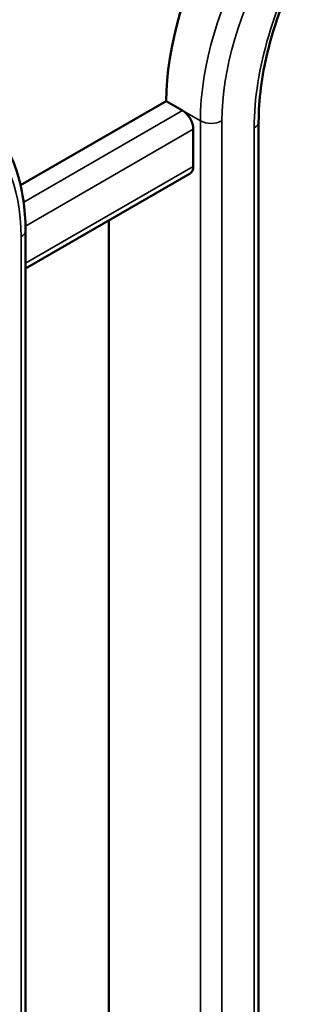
# Model space of a CAD drawing. Header units: millimetres. Extents: x 0 to 14369, y -869 to 2970.
# Tile 467 of 656: x 3637.43 to 3643.2, y 1135.23 to 1154.63. Entities that reach past the tile are written whole.
import ezdxf

# ---------------------------------------------------------------- set-up
doc = ezdxf.new("R2010")
doc.units = ezdxf.units.MM
doc.header["$LTSCALE"] = 10
doc.layers.add('Sichtbar (ISO)', color=7, linetype='Continuous', lineweight=50)
doc.layers.add('Sichtbar schmal (ISO)', color=7, linetype='Continuous', lineweight=35)

msp = doc.modelspace()

# ---------------------------------------------------------------- linework, layer by layer
at = {"layer": 'Sichtbar (ISO)'}
for p, q in [((3637.452, 1151.367), (3640.324, 1153.025)), ((3640.324, 1153.025), (3637.452, 1151.367)), ((3640.324, 1153.025), (3640.642, 1152.841)), ((3640.642, 1152.841), (3640.324, 1153.025)), ((3642.144, 1127.931), (3642.144, 1152.619)), ((3642.144, 1127.931), (3642.144, 1152.619)), ((3640.854, 1151.739), (3640.854, 1152.474)), ((3640.854, 1152.474), (3640.854, 1151.739)), ((3637.548, 1149.728), (3640.792, 1151.601)), ((3637.548, 1149.728), (3640.792, 1151.601)), ((3639.192, 1150.678), (3639.192, 1129.2)), ((3639.192, 1129.2), (3639.192, 1150.678)), ((3637.548, 1127.29), (3637.548, 1150.473)), ((3637.548, 1127.29), (3637.548, 1150.473))]:
    msp.add_line(p, q, dxfattribs=at)
for centre, major_axis, start_param, end_param in [((3643.859, 1155.066), (2.5, 4.33), 1.570796, 2.356194), ((3643.859, 1155.066), (-2.5, -4.33), 4.712389, 5.497787), ((3640.642, 1152.596), (0.15, -0.26), 0.785398, 2.356195), ((3640.642, 1152.596), (-0.15, 0.26), 3.926991, 5.497787), ((3640.642, 1151.861), (0.15, -0.26), 0, 0.785398), ((3640.642, 1151.861), (0.15, -0.26), 0, 0.785398)]:
    msp.add_ellipse(centre, major_axis=major_axis, ratio=0.57735, start_param=start_param, end_param=end_param, dxfattribs=at)
for points, knots in [([(3643.202, 1156.163), (3643.067, 1155.931), (3642.944, 1155.692), (3642.721, 1155.209), (3642.621, 1154.965), (3642.45, 1154.476), (3642.377, 1154.232), (3642.261, 1153.752), (3642.217, 1153.515), (3642.159, 1153.055), (3642.144, 1152.832), (3642.144, 1152.619)], [2.3561945, 2.3561945, 2.3561945, 2.3561945, 2.5132741, 2.5132741, 2.6703538, 2.6703538, 2.8274334, 2.8274334, 2.984513, 2.984513, 3.1415927, 3.1415927, 3.1415927, 3.1415927]), ([(3643.202, 1156.163), (3643.067, 1155.931), (3642.944, 1155.692), (3642.721, 1155.209), (3642.621, 1154.965), (3642.45, 1154.476), (3642.377, 1154.232), (3642.261, 1153.752), (3642.217, 1153.515), (3642.159, 1153.055), (3642.144, 1152.832), (3642.144, 1152.619)], [2.3561945, 2.3561945, 2.3561945, 2.3561945, 2.5132741, 2.5132741, 2.6703538, 2.6703538, 2.8274334, 2.8274334, 2.984513, 2.984513, 3.1415927, 3.1415927, 3.1415927, 3.1415927]), ([(3636.425, 1152.884), (3636.571, 1152.8), (3636.706, 1152.695), (3636.947, 1152.451), (3637.053, 1152.312), (3637.234, 1152.006), (3637.31, 1151.839), (3637.43, 1151.482), (3637.474, 1151.293), (3637.533, 1150.895), (3637.548, 1150.688), (3637.548, 1150.473)], [5.4977871, 5.4977871, 5.4977871, 5.4977871, 5.6548668, 5.6548668, 5.8119464, 5.8119464, 5.969026, 5.969026, 6.1261057, 6.1261057, 6.2831853, 6.2831853, 6.2831853, 6.2831853]), ([(3636.425, 1152.884), (3636.571, 1152.8), (3636.706, 1152.695), (3636.947, 1152.451), (3637.053, 1152.312), (3637.234, 1152.006), (3637.31, 1151.839), (3637.43, 1151.482), (3637.474, 1151.293), (3637.533, 1150.895), (3637.548, 1150.688), (3637.548, 1150.473)], [5.4977871, 5.4977871, 5.4977871, 5.4977871, 5.6548668, 5.6548668, 5.8119464, 5.8119464, 5.969026, 5.969026, 6.1261057, 6.1261057, 6.2831853, 6.2831853, 6.2831853, 6.2831853])]:
    msp.add_open_spline(points, degree=3, knots=knots, dxfattribs=at)
at = {"layer": 'Sichtbar schmal (ISO)'}
for p, q in [((3640.642, 1152.841), (3637.512, 1151.034)), ((3637.512, 1151.034), (3640.642, 1152.841)), ((3640.642, 1152.841), (3640.996, 1152.637)), ((3640.996, 1152.637), (3640.642, 1152.841)), ((3640.996, 1152.637), (3640.996, 1128.159)), ((3640.996, 1128.159), (3640.996, 1152.637)), ((3641.42, 1126.934), (3641.42, 1152.637)), ((3641.42, 1152.637), (3641.42, 1127.914)), ((3637.547, 1150.564), (3640.854, 1152.474)), ((3640.854, 1152.474), (3637.547, 1150.564)), ((3642.056, 1152.497), (3642.056, 1127.809)), ((3642.056, 1127.809), (3642.056, 1152.497)), ((3640.854, 1151.739), (3637.548, 1149.83)), ((3637.548, 1149.83), (3640.854, 1151.739)), ((3637.46, 1150.351), (3637.46, 1127.513)), ((3637.46, 1127.513), (3637.46, 1150.351))]:
    msp.add_line(p, q, dxfattribs=at)
for centre, major_axis, start_param, end_param in [((3644.531, 1154.678), (-2.5, -4.33), 4.712389, 5.497787), ((3644.531, 1154.678), (2.5, 4.33), 1.570796, 2.356194), ((3645.804, 1154.661), (2.65, 4.59), 1.570796, 2.356194), ((3645.804, 1154.661), (-2.65, -4.59), 4.712389, 5.497787), ((3644.743, 1154.556), (-2.35, -4.07), 4.712389, 5.497787), ((3644.743, 1154.556), (2.35, 4.07), 1.570796, 2.356194), ((3641.208, 1152.759), (0.3, 0), 3.926991, 5.497787), ((3641.208, 1152.759), (-0.3, 0), 0.785398, 2.356194), ((3641.844, 1152.619), (0.3, 0), 5.497787, 6.283185), ((3641.844, 1152.619), (0.3, 0), 5.497787, 6.283185), ((3634.137, 1148.432), (2.35, 4.07), 5.497787, 6.283185), ((3634.137, 1148.432), (2.35, 4.07), 5.497787, 6.283185), ((3637.248, 1150.473), (0.3, 0), 5.497787, 6.283185), ((3637.248, 1150.473), (0.3, 0), 5.497787, 6.283185)]:
    msp.add_ellipse(centre, major_axis=major_axis, ratio=0.57735, start_param=start_param, end_param=end_param, dxfattribs=at)

doc.saveas('drawing.dxf')
